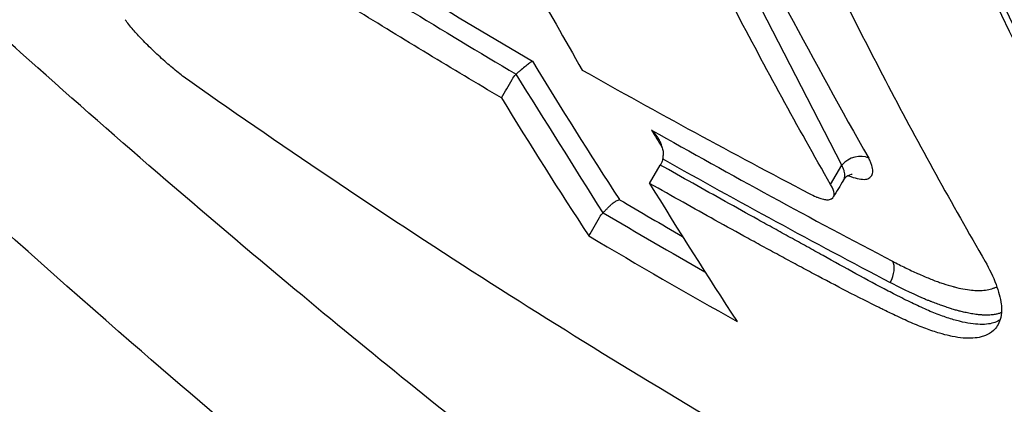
# Model space of a CAD drawing. Header units: millimetres. Extents: x 0 to 4378, y 0 to 2376.
# Tile 488 of 656: x 2587.47 to 2597.09, y 930.29 to 934.06. Entities that reach past the tile are written whole.
import ezdxf

# ---------------------------------------------------------------- set-up
doc = ezdxf.new("R2010")
doc.units = ezdxf.units.MM
doc.header["$LTSCALE"] = 0.2
doc.layers.add('01_Object Line', color=4, linetype='Continuous')

# ---------------------------------------------------------------- blocks, each defined once
blk = doc.blocks.new('A$C0a0b2bc4')
for p, q in [((-142.3053, 73.4881), (-143.9229, 76.6295)), ((-144.1843, 73.3084), (-144.0802, 73.4885)), ((-142.4151, 73.2978), (-142.3053, 73.4881))]:
    blk.add_line(p, q)
for centre, major_axis, ratio, start_param, end_param in [((28.6303, 257.8482), (-155.8801, -199.8388), 0.415212, 6.063345, 6.120335), ((-65.5091, 161.5237), (-60.3691, -104.6398), 0.577245, 5.914776, 5.957186), ((-72.2654, 158.8668), (-98.8659, -59.0217), 0.777157, 0.373259, 0.401672), ((-72.1865, 158.6876), (-99.0394, -58.9496), 0.776931, 0.37426, 0.401026), ((-69.1713, 164.0662), (-60.6736, -105.0476), 0.577394, 5.976389, 5.997489), ((-69.3295, 164.1362), (-60.8589, -105.3778), 0.577377, 5.978619, 5.999674), ((-144.3444, 73.6809), (0.2578, -0.1578), 0.755576, 1.036832, 1.323301), ((-94.9597, 169.9086), (26.7048, 114.1745), 0.494204, 2.675704, 2.678417), ((-72.2915, 158.8518), (98.8421, 59.0081), 0.777157, 3.557669, 3.586087), ((-72.2071, 158.6722), (-99.0189, -58.9354), 0.776942, 0.418714, 0.44548), ((-142.1639, 73.4065), (0.1738, 0.099), 0.77354, 0.465979, 1.995866), ((-67.8975, 163.3132), (-60.833, -105.3976), 0.577324, 5.978461, 5.999516), ((-72.9137, 155.7826), (-96.8224, -57.8283), 0.777191, 0.401414, 0.409159), ((-72.7817, 155.606), (-97.0837, -57.7077), 0.776833, 0.401334, 0.413834), ((-72.9162, 155.3759), (-97.0839, -57.7082), 0.77683, 0.401272, 0.419419), ((-141.9301, 72.3962), (0.0929, 0.1771), 0.567947, 4.687236, 5.953583)]:
    blk.add_ellipse(centre, major_axis=major_axis, ratio=ratio, start_param=start_param, end_param=end_param)
for points, knots in [([(-137.6306, 65.1079), (-137.6514, 65.1199), (-137.6675, 65.1292), (-137.7036, 65.15), (-137.7218, 65.1605), (-137.7766, 65.1923), (-137.8131, 65.2135), (-137.9231, 65.2777), (-137.9966, 65.3208), (-138.2195, 65.4525), (-138.3691, 65.542), (-138.8372, 65.8256), (-139.1586, 66.0253), (-140.2875, 66.7429), (-141.1152, 67.2988), (-143.0952, 68.6896), (-144.2626, 69.559), (-146.1674, 71.0523), (-146.9104, 71.6536), (-148.5488, 73.0204), (-149.4433, 73.7939), (-150.8661, 75.0681), (-151.3994, 75.5557), (-152.5862, 76.6635), (-153.2388, 77.2882), (-154.7571, 78.7791), (-155.6185, 79.6542), (-157.1757, 81.2917), (-157.8742, 82.0479), (-159.328, 83.6687), (-160.0785, 84.5335), (-161.6211, 86.3719), (-162.4078, 87.3456), (-163.918, 89.2896), (-164.6415, 90.2589), (-166.0294, 92.1979), (-166.6938, 93.1678), (-167.9438, 95.0808), (-168.53, 96.0229), (-169.6355, 97.8947), (-170.1543, 98.8239), (-172.5755, 103.4343), (-173.8703, 106.8507), (-174.594, 110.5268), (-174.6914, 111.19), (-174.8392, 112.7803), (-174.8409, 113.6713), (-174.7115, 114.9006), (-174.6462, 115.2924), (-174.4718, 116.039), (-174.3626, 116.3936), (-174.2321, 116.7285)], [0.000001, 0.000001, 0.000001, 0.000001, 0.008819, 0.008819, 0.017845, 0.017845, 0.035907, 0.035907, 0.072142, 0.072142, 0.145603, 0.145603, 0.301293, 0.301293, 0.697737, 0.697737, 1.249707, 1.249707, 1.602664, 1.602664, 2.030274, 2.030274, 2.287608, 2.287608, 2.606643, 2.606643, 3.037233, 3.037233, 3.398935, 3.398935, 3.802667, 3.802667, 4.249499, 4.249499, 4.690315, 4.690315, 5.13136, 5.13136, 5.56388, 5.56388, 5.998967, 5.998967, 7.754061, 7.754061, 8.158838, 8.158838, 8.768034, 8.768034, 9.073949, 9.073949, 9.380631, 9.380631, 9.380631, 9.380631]), ([(-137.1117, 62.857), (-137.2729, 62.9497), (-137.7212, 63.2077), (-138.7776, 63.8593), (-139.1992, 64.1274), (-139.9043, 64.5873), (-140.1878, 64.7753), (-141.5985, 65.7254), (-142.7457, 66.5446), (-144.6592, 67.9831), (-145.4273, 68.5799), (-147.2146, 70.0138), (-148.2335, 70.866), (-150.5986, 72.9259), (-151.9374, 74.1544), (-155.0099, 77.1207), (-156.7275, 78.8929), (-158.8239, 81.2091), (-159.2663, 81.7072), (-160.1379, 82.707), (-160.5643, 83.2053), (-161.0897, 83.8311), (-161.1936, 83.9554), (-161.4067, 84.2116), (-161.5154, 84.343), (-161.7265, 84.5993), (-161.8315, 84.7273), (-162.1385, 85.1035), (-162.3398, 85.3523), (-162.7373, 85.8488), (-162.9344, 86.0975), (-163.2332, 86.4785), (-163.3373, 86.6119), (-163.5413, 86.8747), (-163.6431, 87.0065), (-163.9493, 87.4048), (-164.154, 87.6736), (-164.5542, 88.2045), (-164.7522, 88.4698), (-165.125, 88.9752), (-165.299, 89.2137), (-165.5613, 89.5769), (-165.648, 89.6976), (-165.9267, 90.0876), (-166.111, 90.3484), (-166.4758, 90.8702), (-166.6564, 91.1313), (-167.0117, 91.6509), (-167.1856, 91.9081), (-167.5334, 92.4286), (-167.6943, 92.6724), (-167.9438, 93.0552), (-168.0319, 93.191), (-168.191, 93.4382), (-168.2648, 93.5534), (-168.4162, 93.7914), (-168.4959, 93.9171), (-168.7335, 94.2951), (-168.8873, 94.5427), (-169.1895, 95.0357), (-169.3376, 95.2805), (-169.6317, 95.773), (-169.7762, 96.0183), (-170.0589, 96.5044), (-170.1984, 96.7478), (-170.4722, 97.2322), (-170.605, 97.4709), (-170.867, 97.9482), (-171.0062, 98.2048), (-171.2045, 98.5776), (-171.2663, 98.6949), (-171.3826, 98.9167), (-171.442, 99.0309), (-171.9569, 100.0282), (-172.3801, 100.9014), (-172.9378, 102.1351), (-173.1004, 102.5071), (-173.4021, 103.2215), (-173.542, 103.5643), (-173.8011, 104.2227), (-173.9209, 104.5382), (-174.0874, 104.9943), (-174.1399, 105.1406), (-174.2413, 105.4285), (-174.2897, 105.5686), (-174.3819, 105.8412), (-174.4264, 105.9756), (-174.5536, 106.3682), (-174.6347, 106.629), (-174.7798, 107.1135), (-174.8481, 107.3505), (-174.972, 107.8056), (-175.0286, 108.024), (-175.1064, 108.3391), (-175.1306, 108.4395), (-175.1998, 108.7336), (-175.2425, 108.9245), (-175.3201, 109.29), (-175.3558, 109.4679), (-175.4506, 109.9712), (-175.5042, 110.2945), (-175.6287, 111.1668), (-175.6823, 111.7027), (-175.752, 112.9948), (-175.736, 113.7256), (-175.625, 114.7501), (-175.5735, 115.0796), (-175.4745, 115.5549), (-175.4379, 115.7101), (-175.3775, 115.9382), (-175.3565, 116.0135), (-175.3236, 116.1251), (-175.3124, 116.1621), (-175.2953, 116.2173), (-175.2896, 116.2357), (-175.278, 116.2723), (-175.2721, 116.2905), (-175.2662, 116.3088)], [0.000002, 0.000002, 0.000002, 0.000002, 0.068396, 0.068396, 0.113225, 0.113225, 0.143068, 0.143068, 0.261804, 0.261804, 0.340398, 0.340398, 0.445112, 0.445112, 0.58476, 0.58476, 0.770646, 0.770646, 0.820914, 0.820914, 0.870505, 0.870505, 0.882769, 0.882769, 0.895757, 0.895757, 0.908699, 0.908699, 0.933689, 0.933689, 0.958342, 0.958342, 0.971541, 0.971541, 0.985008, 0.985008, 1.012116, 1.012116, 1.039467, 1.039467, 1.064342, 1.064342, 1.077017, 1.077017, 1.103525, 1.103525, 1.129763, 1.129763, 1.156376, 1.156376, 1.183318, 1.183318, 1.195097, 1.195097, 1.205034, 1.205034, 1.215755, 1.215755, 1.236325, 1.236325, 1.256757, 1.256757, 1.277456, 1.277456, 1.298369, 1.298369, 1.31914, 1.31914, 1.338917, 1.338917, 1.348349, 1.348349, 1.358318, 1.358318, 1.436393, 1.436393, 1.470506, 1.470506, 1.502489, 1.502489, 1.53257, 1.53257, 1.546517, 1.546517, 1.559977, 1.559977, 1.573067, 1.573067, 1.598315, 1.598315, 1.621947, 1.621947, 1.64382, 1.64382, 1.654133, 1.654133, 1.674222, 1.674222, 1.692702, 1.692702, 1.72678, 1.72678, 1.786154, 1.786154, 1.875164, 1.875164, 1.919672, 1.919672, 1.941935, 1.941935, 1.953066, 1.953066, 1.958631, 1.958631, 1.961414, 1.961414, 1.964192, 1.964192, 1.964192, 1.964192]), ([(-151.4147, 79.9866), (-151.4992, 80.1485), (-151.5444, 80.2752), (-151.5836, 80.4963), (-151.566, 80.5768), (-151.4734, 80.7184), (-151.3576, 80.7237), (-151.1717, 80.6985), (-151.0193, 80.6624), (-150.4789, 80.3801), (-150.2254, 80.2203), (-149.6115, 79.836), (-149.5351, 79.7881), (-148.9312, 79.418), (-148.4657, 79.1598), (-147.6432, 78.5255), (-147.4153, 78.317), (-147.0229, 77.9368), (-146.8182, 77.7171), (-146.4704, 77.2951), (-146.2917, 77.0602), (-146.0597, 76.6519), (-145.8875, 76.3127), (-145.5188, 75.6173), (-145.1845, 75.0115), (-144.8436, 74.4179)], [-1.054423, -1.054423, -1.054423, -1.054423, -1.009615, -1.009615, -0.956838, -0.956838, -0.861732, -0.861732, -0.782808, -0.782808, -0.720918, -0.720918, -0.689636, -0.689636, -0.5747, -0.5747, -0.50882, -0.50882, -0.429661, -0.429661, -0.367418, -0.367418, -0.326248, -0.326248, -0.000001, -0.000001, -0.000001, -0.000001]), ([(-142.4151, 73.2978), (-142.7377, 73.8625), (-143.0501, 74.4356), (-143.6598, 75.6013), (-143.957, 76.1937), (-144.2476, 76.7962)], [-1, -1, -1, -1, -0.5, -0.5, 0, 0, 0, 0]), ([(-141.6301, 76.8692), (-140.8685, 75.1404), (-140.0405, 73.484), (-138.2527, 70.317), (-137.2944, 68.8089), (-136.2714, 67.3762)], [-1.721723, -1.721723, -1.721723, -1.721723, -0.860862, -0.860862, -0.000001, -0.000001, -0.000001, -0.000001]), ([(-142.738, 76.0303), (-142.4508, 75.4319), (-142.1541, 74.8421), (-141.5488, 73.6832), (-141.2304, 73.1093), (-140.9042, 72.5452)], [-0.9999995, -0.9999995, -0.9999995, -0.9999995, -0.4999998, -0.4999998, 0, 0, 0, 0]), ([(-148.6788, 74.3084), (-148.7144, 74.3334), (-148.7524, 74.3621), (-148.8295, 74.4236), (-148.868, 74.4558), (-148.9488, 74.5263), (-148.9907, 74.5646), (-149.0709, 74.6411), (-149.1089, 74.6791), (-149.1759, 74.7493), (-149.2053, 74.7816), (-149.2624, 74.848), (-149.2889, 74.8813), (-149.31, 74.9108)], [-0.09818068, -0.09818068, -0.09818068, -0.09818068, -0.08194889, -0.08194889, -0.06648018, -0.06648018, -0.04954921, -0.04954921, -0.03283075, -0.03283075, -0.01775583, -0.01775583, -0.000001, -0.000001, -0.000001, -0.000001]), ([(-145.3296, 74.5038), (-145.3309, 74.5033), (-145.3322, 74.5028), (-145.3409, 74.499), (-145.3496, 74.4936), (-145.3698, 74.4782), (-145.3814, 74.4683), (-145.4077, 74.4462), (-145.4225, 74.4342), (-145.4464, 74.4151), (-145.4551, 74.4082), (-145.4723, 74.394), (-145.4815, 74.3862), (-145.4897, 74.3778)], [-0.00147192, -0.00147192, -0.00147192, -0.00147192, 0, 0, 0.00780364, 0.00780364, 0.01558402, 0.01558402, 0.02288485, 0.02288485, 0.0265947, 0.0265947, 0.0301594, 0.0301594, 0.0301594, 0.0301594]), ([(-144.8436, 74.4179), (-144.4778, 74.2114), (-144.1099, 74.0076), (-143.3698, 73.6048), (-142.9977, 73.406), (-142.6236, 73.2097)], [0, 0, 0, 0, 0.1540444, 0.1540444, 0.3080886, 0.3080886, 0.3080886, 0.3080886]), ([(-136.5086, 67.2755), (-137.6123, 67.7906), (-138.6999, 68.3262), (-140.7978, 69.4184), (-141.8068, 69.9717), (-143.7954, 71.1208), (-144.7707, 71.7141), (-146.7326, 72.9679), (-147.7148, 73.6284), (-148.6788, 74.3084)], [-1.723661, -1.723661, -1.723661, -1.723661, -1.283811, -1.283811, -0.862142, -0.862142, -0.4403, -0.4403, -0.000001, -0.000001, -0.000001, -0.000001]), ([(-145.633, 74.1455), (-145.5984, 74.2056), (-145.5637, 74.2656), (-145.5179, 74.345), (-145.505, 74.362), (-145.4897, 74.3778)], [-1, -1, -1, -1, -0.2405559, -0.2405559, 0, 0, 0, 0]), ([(-144.06, 73.6555), (-144.0617, 73.6623), (-144.0662, 73.6804), (-144.0804, 73.715), (-144.0856, 73.7261), (-144.0943, 73.7423), (-144.0974, 73.7476), (-144.1056, 73.7611), (-144.1097, 73.7671), (-144.1106, 73.7683)], [-0.001940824, -0.001940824, -0.001940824, -0.001940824, -0.001030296, -0.001030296, -0.000586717, -0.000586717, -0.000363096, -0.000363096, -0.000011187, -0.000011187, -0.000011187, -0.000011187]), ([(-144.06, 73.6555), (-144.0563, 73.641), (-144.0535, 73.6264), (-144.0503, 73.5975), (-144.0503, 73.5869), (-144.0505, 73.5808)], [0.000000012, 0.000000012, 0.000000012, 0.000000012, 0.004477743, 0.004477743, 0.008944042, 0.008944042, 0.008944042, 0.008944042]), ([(-144.0548, 73.5486), (-144.0577, 73.5382), (-144.0613, 73.5279), (-144.0698, 73.5078), (-144.0747, 73.498), (-144.0802, 73.4885)], [0.000001, 0.000001, 0.000001, 0.000001, 0.00328393, 0.00328393, 0.006574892, 0.006574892, 0.006574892, 0.006574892]), ([(-144.0548, 73.5486), (-144.0533, 73.5537), (-144.0524, 73.5589), (-144.051, 73.5697), (-144.0506, 73.5752), (-144.0505, 73.5808)], [-0.003301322, -0.003301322, -0.003301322, -0.003301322, -0.00168923, -0.00168923, -0.000000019, -0.000000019, -0.000000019, -0.000000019]), ([(-142.2412, 73.3848), (-142.2405, 73.3845), (-142.2397, 73.3843), (-142.2087, 73.3718), (-142.1806, 73.3626), (-142.1301, 73.3506), (-142.1078, 73.3479), (-142.0697, 73.3489), (-142.0539, 73.3526), (-142.0356, 73.3627), (-142.0305, 73.367), (-142.0212, 73.3763), (-142.0171, 73.3815), (-142.007, 73.3987), (-142.0033, 73.4127), (-142.0025, 73.4455), (-142.0054, 73.4642), (-142.0155, 73.496), (-142.0199, 73.5072), (-142.0276, 73.5247), (-142.0303, 73.5306), (-142.0362, 73.5427), (-142.0393, 73.5488), (-142.043, 73.5553)], [0.1220283, 0.1220283, 0.1220283, 0.1220283, 0.125, 0.125, 0.25, 0.25, 0.375, 0.375, 0.5, 0.5, 0.5625, 0.5625, 0.625, 0.625, 0.75, 0.75, 0.875, 0.875, 0.9375, 0.9375, 0.96875, 0.96875, 1, 1, 1, 1]), ([(-141.7817, 72.2191), (-141.8052, 72.2311), (-141.8288, 72.2432), (-141.9563, 72.3094), (-142.062, 72.3664), (-142.275, 72.4831), (-142.3823, 72.5429), (-142.5429, 72.6324), (-142.5964, 72.6622), (-142.6764, 72.7066), (-142.703, 72.7213), (-142.7561, 72.7507), (-142.7826, 72.7653), (-142.8619, 72.8088), (-142.9148, 72.8379), (-143.0207, 72.8963), (-143.0737, 72.9256), (-143.2327, 73.0137), (-143.3388, 73.0729), (-143.6571, 73.2507), (-143.8692, 73.3699), (-144.0802, 73.4885)], [0.5482111, 0.5482111, 0.5482111, 0.5482111, 0.5625, 0.5625, 0.625, 0.625, 0.6875, 0.6875, 0.71875, 0.71875, 0.734375, 0.734375, 0.75, 0.75, 0.78125, 0.78125, 0.8125, 0.8125, 0.875, 0.875, 1, 1, 1, 1]), ([(-142.2891, 73.3405), (-142.2825, 73.3512), (-142.2784, 73.3638), (-142.2756, 73.393), (-142.2772, 73.4098), (-142.2844, 73.4375), (-142.2875, 73.4471), (-142.2934, 73.4621), (-142.2955, 73.4672), (-142.3001, 73.4776), (-142.3026, 73.4828), (-142.3053, 73.4881)], [-0.3716385, -0.3716385, -0.3716385, -0.3716385, -0.25, -0.25, -0.125, -0.125, -0.0625, -0.0625, -0.03125, -0.03125, 0, 0, 0, 0]), ([(-142.2038, 73.3957), (-142.2038, 73.3957), (-142.2044, 73.3957), (-142.2089, 73.3955), (-142.2177, 73.3944), (-142.2411, 73.3857), (-142.2536, 73.3787), (-142.2739, 73.3608), (-142.2826, 73.3508), (-142.2896, 73.3396)], [0.03645645, 0.03645645, 0.03645645, 0.03645645, 0.03945712, 0.03945712, 0.0489957, 0.0489957, 0.05892271, 0.05892271, 0.06618175, 0.06618175, 0.06618175, 0.06618175]), ([(-140.9042, 72.5452), (-140.8649, 72.4734), (-140.8272, 72.3963), (-140.7981, 72.3188), (-140.7736, 72.2537), (-140.7553, 72.1885), (-140.748, 72.127), (-140.7459, 72.1083), (-140.7447, 72.09), (-140.7447, 72.0721), (-140.7446, 72.0355), (-140.7494, 72.0038), (-140.7578, 71.9764), (-140.7723, 71.9292), (-140.7971, 71.8949), (-140.8248, 71.8697), (-140.8497, 71.8472), (-140.8768, 71.8317), (-140.902, 71.8212), (-140.9152, 71.8157), (-140.9292, 71.8109), (-140.944, 71.807), (-140.993, 71.794), (-141.0508, 71.7898), (-141.1189, 71.7955), (-141.1527, 71.7984), (-141.189, 71.8037), (-141.2279, 71.8116), (-141.2355, 71.8131), (-141.2432, 71.8148), (-141.251, 71.8165), (-141.2836, 71.8238), (-141.3168, 71.8325), (-141.3506, 71.8426), (-141.3947, 71.8557), (-141.4397, 71.871), (-141.4855, 71.8881), (-141.5091, 71.8969), (-141.5329, 71.9062), (-141.557, 71.916), (-141.5814, 71.9259), (-141.606, 71.9363), (-141.6309, 71.9471), (-141.6811, 71.969), (-141.7322, 71.9927), (-141.7841, 72.0174), (-141.824, 72.0363), (-141.8643, 72.0559), (-141.9053, 72.076), (-141.9171, 72.0818), (-141.929, 72.0877), (-141.9412, 72.0937), (-142.0355, 72.1405), (-142.1421, 72.1946), (-142.2599, 72.2556), (-142.3592, 72.307), (-142.4665, 72.3634), (-142.581, 72.4243), (-142.6332, 72.452), (-142.6868, 72.4806), (-142.7419, 72.5102), (-142.7684, 72.5244), (-142.7952, 72.5389), (-142.8224, 72.5535), (-142.8489, 72.5678), (-142.8757, 72.5823), (-142.9028, 72.597), (-142.9554, 72.6254), (-143.009, 72.6546), (-143.0637, 72.6844), (-143.1163, 72.7131), (-143.1699, 72.7424), (-143.2245, 72.7724), (-143.3281, 72.8293), (-143.4352, 72.8884), (-143.5454, 72.9497), (-143.7482, 73.0624), (-143.9617, 73.1822), (-144.1843, 73.3084)], [-1.03804, -1.03804, -1.03804, -1.03804, -0.978491, -0.978491, -0.978491, -0.928539, -0.928539, -0.928539, -0.91337, -0.91337, -0.91337, -0.882257, -0.882257, -0.882257, -0.828568, -0.828568, -0.828568, -0.780434, -0.780434, -0.780434, -0.75519, -0.75519, -0.75519, -0.671937, -0.671937, -0.671937, -0.630511, -0.630511, -0.630511, -0.622424, -0.622424, -0.622424, -0.588576, -0.588576, -0.588576, -0.544343, -0.544343, -0.544343, -0.521532, -0.521532, -0.521532, -0.498402, -0.498402, -0.498402, -0.451735, -0.451735, -0.451735, -0.41589, -0.41589, -0.41589, -0.405618, -0.405618, -0.405618, -0.32589, -0.32589, -0.32589, -0.258613, -0.258613, -0.258613, -0.227978, -0.227978, -0.227978, -0.213247, -0.213247, -0.213247, -0.198861, -0.198861, -0.198861, -0.171016, -0.171016, -0.171016, -0.144258, -0.144258, -0.144258, -0.093446, -0.093446, -0.093446, 0, 0, 0, 0]), ([(-142.6236, 73.2097), (-142.6004, 73.1973), (-142.5782, 73.1865), (-142.5574, 73.1776), (-142.5542, 73.1763), (-142.5511, 73.175), (-142.548, 73.1737), (-142.5351, 73.1684), (-142.5228, 73.164), (-142.5111, 73.1603), (-142.5018, 73.1574), (-142.4929, 73.1551), (-142.4845, 73.1533), (-142.4705, 73.1503), (-142.4585, 73.149), (-142.4483, 73.1489), (-142.4391, 73.1489), (-142.4313, 73.1498), (-142.4247, 73.1514), (-142.4187, 73.1528), (-142.4137, 73.1548), (-142.4094, 73.157), (-142.4079, 73.1577), (-142.4065, 73.1585), (-142.4051, 73.1593), (-142.3881, 73.1699), (-142.3792, 73.186), (-142.3812, 73.2108), (-142.383, 73.234), (-142.3944, 73.2631), (-142.4151, 73.2978)], [-0.06988791, -0.06988791, -0.06988791, -0.06988791, -0.06329468, -0.06329468, -0.06329468, -0.06229698, -0.06229698, -0.06229698, -0.05812881, -0.05812881, -0.05812881, -0.05480713, -0.05480713, -0.05480713, -0.04932066, -0.04932066, -0.04932066, -0.04439587, -0.04439587, -0.04439587, -0.03995243, -0.03995243, -0.03995243, -0.03840395, -0.03840395, -0.03840395, -0.01857631, -0.01857631, -0.01857631, 0, 0, 0, 0]), ([(-144.6388, 73.022), (-144.6322, 73.0291), (-144.6253, 73.0363), (-144.618, 73.0436), (-144.6104, 73.0514), (-144.6024, 73.0594), (-144.5947, 73.0672), (-144.5872, 73.0747), (-144.5725, 73.0894), (-144.558, 73.1028), (-144.5363, 73.1209), (-144.522, 73.1303), (-144.4972, 73.1436), (-144.4865, 73.1475), (-144.4793, 73.1497)], [0, 0, 0, 0, 0.103921, 0.103921, 0.103921, 0.219411, 0.219411, 0.219411, 0.342901, 0.470879, 0.470879, 0.734386, 0.734386, 1, 1, 1, 1]), ([(-144.7783, 72.7944), (-144.7439, 72.854), (-144.7095, 72.9137), (-144.6638, 72.9927), (-144.6524, 73.0077), (-144.6388, 73.022)], [0, 0, 0, 0, 0.759444, 0.759444, 1, 1, 1, 1]), ([(-141.8096, 72.5467), (-141.7669, 72.5243), (-141.7253, 72.5032), (-141.6849, 72.4834), (-141.6441, 72.4635), (-141.6045, 72.4449), (-141.5661, 72.4277), (-141.5598, 72.4248), (-141.5535, 72.422), (-141.5473, 72.4193), (-141.5279, 72.4107), (-141.5089, 72.4025), (-141.4901, 72.3946), (-141.4531, 72.3791), (-141.4172, 72.3649), (-141.3824, 72.3521), (-141.3678, 72.3466), (-141.3534, 72.3415), (-141.3391, 72.3365), (-141.3311, 72.3338), (-141.3232, 72.3311), (-141.3153, 72.3284), (-141.2813, 72.3171), (-141.2485, 72.3072), (-141.217, 72.2988), (-141.2128, 72.2977), (-141.2087, 72.2966), (-141.2046, 72.2955), (-141.1759, 72.2881), (-141.1482, 72.2818), (-141.1216, 72.2768), (-141.0923, 72.2713), (-141.0643, 72.2673), (-141.0375, 72.2647), (-141.016, 72.2627), (-140.9954, 72.2616), (-140.9755, 72.2614), (-140.9678, 72.2613), (-140.9601, 72.2614), (-140.9526, 72.2616), (-140.9291, 72.2623), (-140.9068, 72.2644), (-140.8857, 72.2679), (-140.865, 72.2713), (-140.8455, 72.2761), (-140.8271, 72.2822), (-140.8238, 72.2833), (-140.8204, 72.2845), (-140.8172, 72.2857), (-140.8149, 72.2866), (-140.8126, 72.2874), (-140.8103, 72.2883)], [0, 0, 0, 0, 0.0455401, 0.0455401, 0.0455401, 0.0914636, 0.0914636, 0.0914636, 0.0990195, 0.0990195, 0.0990195, 0.1224227, 0.1224227, 0.1224227, 0.1687343, 0.1687343, 0.1687343, 0.188272, 0.188272, 0.188272, 0.1992646, 0.1992646, 0.1992646, 0.246802, 0.246802, 0.246802, 0.2530244, 0.2530244, 0.2530244, 0.2967585, 0.2967585, 0.2967585, 0.3448074, 0.3448074, 0.3448074, 0.3833234, 0.3833234, 0.3833234, 0.3983793, 0.3983793, 0.3983793, 0.445499, 0.445499, 0.445499, 0.4915866, 0.4915866, 0.4915866, 0.5, 0.5, 0.5, 0.5059243, 0.5059243, 0.5059243, 0.5059243]), ([(-140.7456, 72.0447), (-140.7461, 72.0445), (-140.7466, 72.0442), (-140.7472, 72.044), (-140.7497, 72.043), (-140.7524, 72.042), (-140.7546, 72.0411), (-140.756, 72.0406), (-140.7573, 72.0401), (-140.7584, 72.0398), (-140.7635, 72.0379), (-140.7686, 72.0363), (-140.7738, 72.0348), (-140.779, 72.0333), (-140.7843, 72.0319), (-140.7899, 72.0305), (-140.8007, 72.028), (-140.8125, 72.0258), (-140.8257, 72.024), (-140.8395, 72.0221), (-140.8547, 72.0208), (-140.8716, 72.0202), (-140.8879, 72.0196), (-140.9058, 72.0196), (-140.9253, 72.0206), (-140.9292, 72.0208), (-140.9332, 72.021), (-140.9375, 72.0213), (-140.9512, 72.0222), (-140.9659, 72.0236), (-140.9801, 72.0252), (-140.9855, 72.0258), (-140.9909, 72.0265), (-140.9962, 72.0272), (-141.0154, 72.0298), (-141.0341, 72.0329), (-141.052, 72.0362), (-141.0701, 72.0396), (-141.0873, 72.0432), (-141.1035, 72.0468), (-141.1198, 72.0505), (-141.135, 72.0543), (-141.149, 72.0579), (-141.1549, 72.0594), (-141.1606, 72.0609), (-141.1666, 72.0625), (-141.1721, 72.064), (-141.1778, 72.0656), (-141.1842, 72.0674), (-141.1967, 72.0708), (-141.2112, 72.075), (-141.2259, 72.0795), (-141.2383, 72.0832), (-141.2511, 72.0872), (-141.2642, 72.0914), (-141.2726, 72.0941), (-141.281, 72.0969), (-141.2895, 72.0997), (-141.2964, 72.102), (-141.3033, 72.1043), (-141.3102, 72.1067), (-141.3162, 72.1087), (-141.3221, 72.1108), (-141.328, 72.1129), (-141.3634, 72.1253), (-141.3988, 72.1385), (-141.4339, 72.1524), (-141.4366, 72.1535), (-141.4393, 72.1545), (-141.4419, 72.1556), (-141.4518, 72.1595), (-141.4616, 72.1635), (-141.4719, 72.1677), (-141.4771, 72.1698), (-141.4824, 72.172), (-141.4879, 72.1743), (-141.4936, 72.1766), (-141.5005, 72.1795), (-141.5074, 72.1825), (-141.6349, 72.2372), (-141.7472, 72.294), (-141.8322, 72.3388)], [0.491362, 0.491362, 0.491362, 0.491362, 0.4923468, 0.4923468, 0.4923468, 0.4970366, 0.4970366, 0.4970366, 0.5, 0.5, 0.5, 0.5148376, 0.5148376, 0.5148376, 0.5298342, 0.5298342, 0.5298342, 0.5586849, 0.5586849, 0.5586849, 0.5889936, 0.5889936, 0.5889936, 0.6182114, 0.6182114, 0.6182114, 0.6240071, 0.6240071, 0.6240071, 0.6424174, 0.6424174, 0.6424174, 0.6494676, 0.6494676, 0.6494676, 0.674842, 0.674842, 0.674842, 0.7005043, 0.7005043, 0.7005043, 0.7262879, 0.7262879, 0.7262879, 0.737221, 0.737221, 0.737221, 0.747272, 0.747272, 0.747272, 0.7668552, 0.7668552, 0.7668552, 0.7831937, 0.7831937, 0.7831937, 0.7936968, 0.7936968, 0.7936968, 0.8022369, 0.8022369, 0.8022369, 0.8095698, 0.8095698, 0.8095698, 0.8532315, 0.8532315, 0.8532315, 0.8565312, 0.8565312, 0.8565312, 0.8687895, 0.8687895, 0.8687895, 0.875, 0.875, 0.875, 0.8814534, 0.8814534, 0.8814534, 0.9999102, 0.9999102, 0.9999102, 0.9999102]), ([(-140.8103, 72.2883), (-140.8091, 72.2888), (-140.8079, 72.2893), (-140.8067, 72.2898), (-140.801, 72.2921), (-140.7955, 72.2946), (-140.7902, 72.2972)], [0.50592433, 0.50592433, 0.50592433, 0.50592433, 0.50907935, 0.50907935, 0.50907935, 0.52425464, 0.52425464, 0.52425464, 0.52425464]), ([(-140.7581, 71.9754), (-140.7878, 71.9541), (-140.8262, 71.9401), (-140.9222, 71.9263), (-140.9809, 71.9276), (-141.0818, 71.9426), (-141.1176, 71.9498), (-141.1933, 71.9687), (-141.2332, 71.9804), (-141.3169, 72.0082), (-141.3608, 72.0244), (-141.4293, 72.052), (-141.4525, 72.0618), (-141.5, 72.0825), (-141.5241, 72.0935), (-141.5978, 72.1279), (-141.6478, 72.1521), (-141.726, 72.1909), (-141.7538, 72.2049), (-141.7817, 72.2191)], [0.253943, 0.253943, 0.253943, 0.253943, 0.3125, 0.3125, 0.375, 0.375, 0.40625, 0.40625, 0.4375, 0.4375, 0.46875, 0.46875, 0.484375, 0.484375, 0.5, 0.5, 0.53125, 0.53125, 0.5482111, 0.5482111, 0.5482111, 0.5482111])]:
    blk.add_open_spline(points, degree=3, knots=knots)
for points in [[(-145.633, 74.1455), (-145.8734, 74.2878), (-146.3521, 74.5744), (-147.0645, 75.0116), (-147.5348, 75.3063), (-147.7697, 75.4558)], [(-144.6388, 73.022), (-144.9236, 73.4746), (-145.2049, 73.9252), (-145.4897, 74.3778)], [(-144.0929, 73.7397), (-144.0988, 73.7492), (-144.1047, 73.7588), (-144.1105, 73.7683)], [(-142.2891, 73.3405), (-142.3222, 73.2859), (-142.3552, 73.2311), (-142.388, 73.1763)]]:
    blk.add_open_spline(points, degree=3)

msp = doc.modelspace()

# ---------------------------------------------------------------- block references
at = {"layer": '01_Object Line'}
msp.add_blockref('A$C0a0b2bc4', (2737.8074, 859.1457), dxfattribs=at)

doc.saveas('drawing.dxf')
